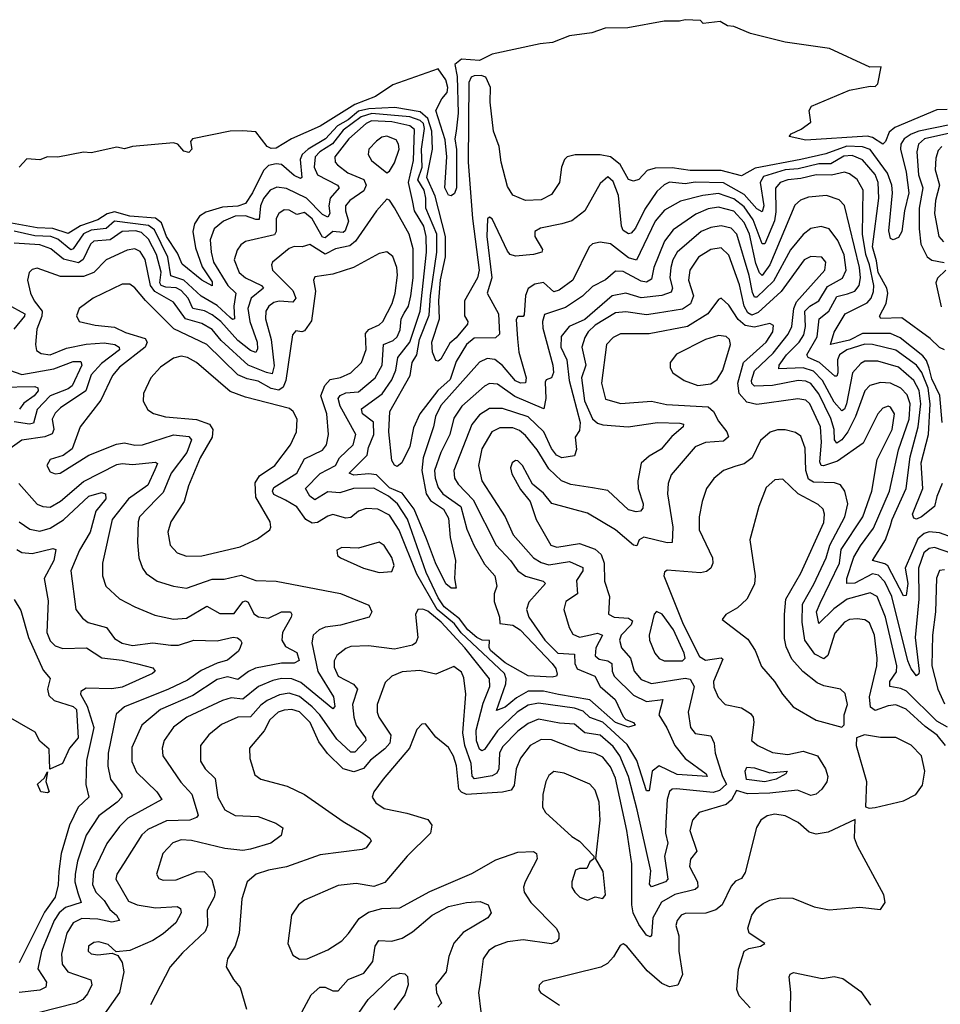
# Model space of a CAD drawing. Extents: x 1443846 to 1577407, y 839182 to 927291.
# Tile 470 of 535: x 1537767 to 1541348, y 921509 to 925339. Entities that reach past the tile are written whole.
import ezdxf

# ---------------------------------------------------------------- set-up
doc = ezdxf.new("R2010")
doc.units = 0

msp = doc.modelspace()

# ---------------------------------------------------------------- linework, layer by layer
at = {"layer": '0CON20XD'}
for points in [[(1541375, 924990), (1541335, 924987.5), (1541170.7, 924919.3), (1541148.7, 924901.3), (1541135, 924864.4), (1541125, 924854.7), (1541085, 924880.4), (1541065, 924886.1), (1540825, 924870.6), (1540760, 924885), (1540767.5, 924895), (1540807, 924913), (1540845, 924940), (1540837.5, 924985), (1540847, 925003), (1540995, 925064.2), (1541075, 925080.8), (1541095, 925079.2), (1541105, 925088.8), (1541117.5, 925155), (1541074.2, 925154.2), (1540916.7, 925226.7), (1540745, 925251.2), (1540610, 925285), (1540545, 925312.5), (1540520, 925315), (1540491.7, 925331.7), (1540425, 925323.3), (1540415, 925336.2), (1540355, 925338.8), (1540333, 925333), (1540273.6, 925333.6), (1540133.1, 925306.9), (1540044.8, 925305.2), (1539992, 925288), (1539905, 925276.5), (1539839.7, 925250.3), (1539791.2, 925245), (1539605, 925204), (1539555, 925179.5), (1539485, 925185.5), (1539460.1, 925165), (1539468.1, 925118.1), (1539472.2, 924975), (1539464.2, 924905), (1539459.8, 924875), (1539465.9, 924834.1), (1539465.8, 924685), (1539457.6, 924662.4), (1539445, 924653.3), (1539435, 924655.7), (1539420.9, 924685), (1539427.8, 924805), (1539421.9, 924871.9), (1539386.2, 924985), (1539408.8, 925031.2), (1539429.6, 925055), (1539432.6, 925075), (1539425, 925104.5), (1539395, 925147.3), (1539218.8, 925085), (1539150.5, 925039.5), (1539070.7, 925009.3), (1538935.8, 924925), (1538824.1, 924875.9), (1538765, 924838.8), (1538745, 924837.5), (1538730, 924845), (1538685, 924902.5), (1538634.1, 924905.9), (1538585, 924904.5), (1538438.6, 924875), (1538431.2, 924865), (1538436.5, 924835), (1538425, 924822.2), (1538405, 924827.2), (1538382.5, 924855), (1538365, 924860), (1538206, 924846), (1538175, 924837), (1538145, 924842.9), (1538045, 924821.2), (1538015, 924823.3), (1537915, 924803.5), (1537875, 924805.6), (1537845, 924793.1), (1537795, 924797.5), (1537765, 924765.6)], [(1541385, 924929.5), (1541265, 924905.1), (1541235, 924894), (1541207, 924875), (1541194.8, 924855), (1541193.2, 924835), (1541214.9, 924745), (1541225.1, 924665), (1541208.3, 924595), (1541198.5, 924515), (1541185, 924492), (1541165, 924482.5), (1541155, 924487.5), (1541147.3, 924517.3), (1541162.5, 924665), (1541160.2, 924695), (1541142.3, 924742.3), (1541075, 924834), (1541045, 924844.7), (1540985, 924846.3), (1540902.8, 924817.2), (1540805, 924795.5), (1540628.2, 924761.8), (1540575, 924731.3), (1540495, 924752.6), (1540375, 924751.6), (1540305, 924761.9), (1540239.4, 924760.6), (1540208.1, 924751.9), (1540175, 924717.1), (1540155, 924710), (1540135, 924716.9), (1540102.6, 924775), (1540065.6, 924805.6), (1540025, 924812.9), (1539927.3, 924812.7), (1539896, 924805), (1539885.7, 924795), (1539874.4, 924765), (1539866.4, 924705), (1539835, 924659.4), (1539795, 924638.5), (1539735, 924635.4), (1539685, 924656.8), (1539665, 924689.4), (1539640.2, 924785), (1539631.9, 924845), (1539609.3, 924905), (1539597.5, 925017.5), (1539597.7, 925075), (1539580.4, 925115), (1539562, 925122), (1539535, 925120.8), (1539523.3, 925115), (1539513.7, 925095), (1539511.8, 924785), (1539528, 924565), (1539554.6, 924365), (1539547.7, 924335), (1539497.2, 924245), (1539497.3, 924187.3), (1539509.5, 924165), (1539508.8, 924155), (1539465, 924101.4), (1539439.6, 924080.4), (1539405, 924017.8), (1539395, 924010.8), (1539385, 924013.3), (1539372.3, 924045), (1539370, 924085), (1539400, 924175), (1539396.6, 924245), (1539403.3, 924326.7), (1539423.8, 924416.2), (1539423.6, 924495), (1539382.5, 924652.5), (1539350.6, 924725), (1539372, 924835), (1539370.2, 924905), (1539354.4, 924954.4), (1539325, 924980.7), (1539226.7, 924996.7), (1539125, 924992.2), (1539085, 924982.3), (1539045, 924949.5), (1539003.5, 924926.5), (1538956.7, 924875), (1538889, 924835), (1538866.2, 924815), (1538857.9, 924795), (1538864, 924725), (1538859.1, 924720.9), (1538835, 924732.6), (1538785, 924774.9), (1538765, 924778), (1538735, 924771.3), (1538715, 924752.2), (1538672.2, 924665), (1538645, 924624.2), (1538615, 924613), (1538555, 924609.3), (1538490.2, 924589.8), (1538465.6, 924575), (1538447.2, 924545), (1538440.5, 924515), (1538450.9, 924450.9), (1538477.1, 924377.1), (1538515, 924318.5), (1538515, 924303.8), (1538475.3, 924325), (1538398.2, 924388.2), (1538380.1, 924430.1), (1538338.4, 924495), (1538318.5, 924548.5), (1538295, 924566.5), (1538195, 924574.6), (1538135, 924590.7), (1538106.8, 924583.2), (1538070.3, 924559.7), (1538003.3, 924536.7), (1537955, 924506.9), (1537895, 924526.5), (1537835, 924528.6), (1537735, 924547)], [(1541365, 924054.5), (1541345, 924063.1), (1541308.1, 924098.1), (1541198.7, 924178.7), (1541116.7, 924176.7), (1541111.2, 924185), (1541137.5, 924235), (1541143.8, 924275), (1541140.4, 924295), (1541106.1, 924355), (1541100.4, 924400.4), (1541084.5, 924455), (1541109.2, 924645), (1541106.9, 924705), (1541095, 924736.3), (1541045, 924793.3), (1541005, 924810.9), (1540972.5, 924807.5), (1540922.1, 924777.9), (1540875, 924777.8), (1540795, 924759.1), (1540745, 924754.1), (1540660.8, 924729.2), (1540647.7, 924705), (1540661.4, 924615), (1540655, 924591.9), (1540635, 924602.9), (1540585, 924659.2), (1540505, 924704.7), (1540395, 924706.4), (1540355, 924700.5), (1540295, 924706.5), (1540273.4, 924696.6), (1540245, 924670.7), (1540198.3, 924601.7), (1540162.7, 924527.3), (1540145, 924507.8), (1540135, 924505.3), (1540115, 924519.3), (1540107.9, 924535), (1540096.2, 924655), (1540075, 924708.9), (1540055, 924726.9), (1540025, 924702), (1539964.6, 924595), (1539915, 924556), (1539875.2, 924544.8), (1539792.4, 924527.6), (1539770.5, 924515), (1539770.8, 924495), (1539800, 924445), (1539798, 924435), (1539765, 924425.2), (1539695, 924418.9), (1539675, 924425.8), (1539665, 924438), (1539605, 924563.8), (1539595, 924571.2), (1539586, 924564), (1539584.1, 924495.9), (1539603, 924335), (1539585.7, 924275), (1539629.4, 924195), (1539633.2, 924115), (1539618.3, 924101.7), (1539535, 924099.6), (1539505, 924075.3), (1539465, 924009.7), (1539441.1, 923938.9), (1539393.1, 923896.9), (1539323.9, 923805), (1539298.8, 923751.2), (1539285, 923678.1), (1539253.5, 923615), (1539235, 923601.1), (1539225, 923605.6), (1539214.2, 923624.2), (1539202.3, 923735), (1539206.8, 923815), (1539286, 923955), (1539293.4, 924005), (1539311.1, 924035), (1539322, 924095), (1539360.2, 924189.8), (1539364.2, 924265.8), (1539389.7, 924435), (1539389.6, 924505), (1539346.5, 924605), (1539347, 924645), (1539340, 924675), (1539316, 924716), (1539332.3, 924765), (1539329.9, 924835), (1539341.2, 924915), (1539337.5, 924935), (1539325, 924947), (1539285, 924960.5), (1539136.8, 924973.2), (1539095, 924961.2), (1539025, 924909.3), (1538984.1, 924855.9), (1538934.5, 924825), (1538916.4, 924805), (1538912.3, 924765), (1538924.9, 924735), (1539002.7, 924695), (1539010, 924685), (1538974, 924645), (1538969.3, 924615), (1538972.8, 924585), (1538965, 924570.7), (1538945, 924581.2), (1538882.9, 924645), (1538805, 924682.4), (1538767.3, 924687.3), (1538741, 924675), (1538715, 924642.8), (1538703.6, 924615), (1538698.7, 924561.3), (1538685, 924561), (1538645, 924576.4), (1538605, 924574.8), (1538560, 924555), (1538523.2, 924525), (1538508.1, 924481.9), (1538511, 924435), (1538521.2, 924395), (1538576.6, 924305), (1538607.6, 924275), (1538599.9, 924225), (1538602.5, 924175), (1538595, 924172.5), (1538585, 924179.8), (1538535, 924227.4), (1538473.2, 924263.2), (1538405.3, 924325.3), (1538355, 924342), (1538342.4, 924415), (1538290.8, 924520.8), (1538268.3, 924538.3), (1538135, 924554.6), (1538103.6, 924526.4), (1538045, 924520.3), (1538015, 924505.8), (1537975, 924447.1), (1537965, 924443.3), (1537915, 924484.6), (1537887.5, 924495), (1537825, 924498.5), (1537745, 924515.9)], [(1541355, 923772.5), (1541346.5, 923876.5), (1541315, 923941.9), (1541305, 923983.3), (1541295, 924012.4), (1541280.8, 924030.8), (1541191.4, 924101.4), (1541155, 924118.2), (1541045, 924117.8), (1540995, 924092.1), (1540921.5, 924075), (1540935, 924122.9), (1540977.6, 924195), (1541063.2, 924236.8), (1541079.3, 924255), (1541088.1, 924281.9), (1541089.4, 924305), (1541073.3, 924385), (1541057.8, 924425), (1541045.7, 924505), (1541048.5, 924675), (1541025, 924716.6), (1540995, 924739.5), (1540975, 924745.2), (1540925, 924734.3), (1540865.4, 924735.4), (1540805, 924720.8), (1540755, 924716.1), (1540725, 924705.2), (1540706.9, 924683.1), (1540708.5, 924591.5), (1540703.3, 924556.7), (1540665, 924467.3), (1540655, 924467.5), (1540620.7, 924560.7), (1540585, 924610.6), (1540545, 924641.6), (1540485, 924662.9), (1540424.5, 924655.5), (1540337, 924633), (1540275, 924597.3), (1540239, 924555), (1540166.8, 924403.2), (1540135, 924412.7), (1540065, 924466.3), (1540025, 924472.9), (1539995, 924467.3), (1539982.5, 924455), (1539918, 924325), (1539865, 924286.5), (1539845, 924280.5), (1539805, 924316.1), (1539770.4, 924309.6), (1539745, 924292.7), (1539733.8, 924266.2), (1539729.3, 924190.7), (1539725, 924184.3), (1539705, 924184), (1539697.8, 924172.2), (1539702.8, 924097.2), (1539708.4, 924045), (1539737.4, 923945), (1539735, 923925.8), (1539715.3, 923924.7), (1539695, 923934.4), (1539645, 923993.3), (1539615, 924016.8), (1539585, 924020.2), (1539555, 924006.3), (1539405, 923837.6), (1539384.1, 923795), (1539376.7, 923755), (1539336, 923634), (1539330.7, 923585), (1539348.4, 923495), (1539365, 923469), (1539414.8, 923435), (1539435, 923399.2), (1539441.6, 923325), (1539462.1, 923235), (1539458, 923165), (1539465, 923127.5), (1539445, 923127.8), (1539424.4, 923144.4), (1539384.5, 923225.5), (1539349.3, 923319.3), (1539301.6, 923435), (1539255, 923496.9), (1539205, 923518.1), (1539155, 923567.9), (1539125, 923572.6), (1539066.6, 923566.6), (1539048.8, 923575), (1539118.9, 923645), (1539123.5, 923675), (1539144.4, 923725), (1539143.6, 923773.6), (1539100.7, 923805), (1539096.3, 923825), (1539177.2, 923882.8), (1539215, 923938.2), (1539230.6, 923975), (1539237.2, 924025), (1539284, 924085), (1539325, 924205.5), (1539349.3, 924435), (1539348, 924495), (1539338.7, 924535), (1539302.2, 924595), (1539294.5, 924635.5), (1539279.7, 924705), (1539299.3, 924790.7), (1539302.1, 924912.1), (1539285, 924925.4), (1539215, 924941.7), (1539135, 924944.9), (1539114.5, 924935), (1539046.5, 924875), (1538992.9, 924805), (1538994.1, 924785), (1539003.6, 924773.6), (1539043.4, 924743.4), (1539105, 924716.9), (1539114.5, 924695), (1539105, 924672.6), (1539050.9, 924635), (1539033.8, 924615), (1539033.6, 924595), (1539046, 924555), (1539032.8, 924517.2), (1539025, 924511), (1538985, 924514.9), (1538955, 924490.5), (1538945, 924493), (1538905, 924563.8), (1538875, 924589), (1538845, 924581.4), (1538815, 924597.3), (1538795, 924599.4), (1538775.4, 924585), (1538764.5, 924565.5), (1538764.4, 924515), (1538758, 924502), (1538645, 924476.2), (1538626.4, 924463.6), (1538612.5, 924442.5), (1538600.6, 924405), (1538620.8, 924355), (1538645, 924335.2), (1538708, 924305), (1538715.3, 924295), (1538667.1, 924255), (1538654.3, 924215), (1538661.4, 924165), (1538690.9, 924085), (1538691.2, 924058.8), (1538685, 924044.1), (1538665, 924051.3), (1538615, 924090.3), (1538549, 924165), (1538515, 924191.1), (1538485, 924206.2), (1538439.7, 924215), (1538422.7, 924255), (1538395, 924285.4), (1538375, 924295.9), (1538335, 924297.9), (1538317.2, 924305), (1538312.2, 924315), (1538316.7, 924356.7), (1538299.3, 924425), (1538267.5, 924485), (1538240.9, 924510.9), (1538216.8, 924516.8), (1538164.7, 924515.3), (1538118, 924482), (1538055, 924477.5), (1538042.2, 924465), (1538014, 924406), (1537995, 924393), (1537937, 924407), (1537888, 924448), (1537845, 924463.2), (1537745, 924469.5)], [(1539195, 924742.9), (1539205, 924749.2), (1539225, 924781.9), (1539243.4, 924835), (1539240.9, 924855), (1539231.2, 924871.2), (1539195, 924885.2), (1539175, 924881.3), (1539155, 924866.2), (1539125.5, 924835), (1539122.3, 924815), (1539135, 924790.5), (1539195, 924742.9)], [(1541385, 924897.7), (1541286.2, 924875), (1541263.4, 924855), (1541256.8, 924825), (1541263.1, 924735), (1541279.8, 924685), (1541265.4, 924605), (1541265.8, 924525), (1541272.2, 924465), (1541296.5, 924416.5), (1541315, 924403.5), (1541363.7, 924393.7)], [(1541354.6, 924845), (1541340.3, 924829.7), (1541330.5, 924799.5), (1541328.3, 924755), (1541344.8, 924695), (1541328.9, 924635), (1541325.2, 924585.2), (1541342.9, 924495), (1541361.2, 924475)], [(1541355, 923534.6), (1541335, 923484.5), (1541325, 923444.6), (1541275.4, 923405), (1541255, 923395.5), (1541245, 923400), (1541239.4, 923415), (1541279.6, 923515), (1541273.8, 923615), (1541302.4, 923725), (1541309.2, 923845), (1541300.5, 923905), (1541276.7, 923966.7), (1541256.1, 923995), (1541175, 924053.2), (1541085, 924075.7), (1541055, 924077), (1540984.7, 924055), (1540956.2, 924035), (1540948.8, 924015), (1540949.8, 923965), (1540945, 923952.2), (1540938.1, 923951.9), (1540878.5, 924005), (1540834.7, 924025), (1540828.3, 924035), (1540869.4, 924105), (1540876.7, 924175), (1540914.5, 924205), (1540945, 924262.6), (1540987.4, 924272.6), (1541015, 924283.2), (1541032.1, 924305), (1541037.8, 924335), (1541034.2, 924375), (1540975.9, 924615.9), (1540955, 924638.4), (1540905, 924654.7), (1540835, 924648.1), (1540803.7, 924636.3), (1540782.4, 924617.6), (1540684.6, 924385), (1540655, 924344.2), (1540645, 924353.8), (1540630.3, 924390.3), (1540605.8, 924505), (1540585, 924550), (1540545, 924593.4), (1540485, 924609.5), (1540445, 924603.5), (1540397.4, 924582.6), (1540308.8, 924521.2), (1540275, 924476.8), (1540233.3, 924375), (1540225, 924330), (1540205, 924318.3), (1540185, 924322), (1540115, 924359), (1540085, 924360.5), (1540045, 924326.3), (1539995, 924300.7), (1539956.2, 924263.8), (1539890.6, 924219.4), (1539808.4, 924191.6), (1539800.4, 924165), (1539801.6, 924138.4), (1539840.8, 923995), (1539843.6, 923966.4), (1539835, 923945.7), (1539815, 923937.5), (1539810.8, 923929.2), (1539814, 923865), (1539805.4, 923824.6), (1539692.4, 923872.4), (1539625, 923920.5), (1539595, 923923.7), (1539575, 923913.7), (1539487.2, 923835), (1539455, 923788.2), (1539440.3, 923725), (1539404.5, 923655), (1539380.2, 923585), (1539382.7, 923555), (1539395, 923518.5), (1539413.2, 923495), (1539482.2, 923445), (1539506.4, 923356.4), (1539533.7, 923295), (1539575, 923220.9), (1539614.5, 923175), (1539622.7, 923135), (1539612.7, 923105), (1539612.5, 923075), (1539632.8, 923015), (1539635, 922990), (1539685, 922983.8), (1539714, 922965), (1539838.5, 922835), (1539852.9, 922815), (1539857.7, 922792.3), (1539855.5, 922784.5), (1539838.6, 922781.4), (1539745, 922786.1), (1539655, 922837.1), (1539598.7, 922885), (1539593.1, 922896.9), (1539594.1, 922924.1), (1539565.4, 922924.6), (1539545, 922935.8), (1539510.7, 922965), (1539477.7, 923007.7), (1539418.3, 923055), (1539395, 923089.5), (1539347.9, 923187.9), (1539275, 923395.3), (1539236.5, 923455), (1539201.7, 923485), (1539145, 923516.7), (1539065, 923515.5), (1539011.7, 923498.3), (1538965, 923501.6), (1538915, 923470.5), (1538895.3, 923485), (1538878.6, 923515), (1538935, 923573.4), (1538995.2, 923605), (1539011.2, 923635), (1539064.4, 923685), (1539073.7, 923725), (1539013.5, 923835), (1539005.8, 923865), (1539013.6, 923876.4), (1539035, 923887.6), (1539085, 923891.6), (1539149.3, 923945), (1539177, 923995), (1539182.1, 924075), (1539219.5, 924090.5), (1539235.2, 924105), (1539247.4, 924132.6), (1539250.5, 924175), (1539262.9, 924197.1), (1539279.1, 924225), (1539288, 924265), (1539297.5, 924335), (1539297.3, 924447.3), (1539282, 924505), (1539225, 924606.9), (1539205, 924636.2), (1539195, 924641.2), (1539154.5, 924595), (1539072.9, 924477.1), (1539050.9, 924459.1), (1538995, 924447.7), (1538955, 924426.7), (1538895, 924463.8), (1538865, 924455.3), (1538835, 924456.5), (1538815, 924448.9), (1538750.4, 924395), (1538746.2, 924385), (1538750.3, 924365), (1538829.2, 924285), (1538841.1, 924255), (1538829.7, 924240.3), (1538776.2, 924243.8), (1538755, 924238.7), (1538736.2, 924223.9), (1538724.8, 924205.2), (1538722.6, 924175), (1538744.6, 924094.6), (1538757.2, 923992.8), (1538748.5, 923961.5), (1538726.2, 923966.2), (1538655.1, 923995.1), (1538550.7, 924090.7), (1538515, 924133.5), (1538475, 924156.6), (1538411.4, 924175), (1538365, 924239.6), (1538291.9, 924281.9), (1538275.5, 924305), (1538255, 924406), (1538235, 924436.9), (1538215, 924447.7), (1538185, 924441.7), (1538102.9, 924405), (1538054.7, 924355), (1538015, 924339.3), (1537925, 924339.3), (1537835, 924372.3), (1537815, 924366.4), (1537803.5, 924355), (1537796.9, 924325), (1537808.8, 924275), (1537823.1, 924245), (1537854.5, 924204.5), (1537853, 924185), (1537832.9, 924135), (1537828.2, 924075), (1537832.4, 924052.4), (1537850, 924040), (1537885, 924035.6), (1537949.3, 924060.7), (1538025, 924076.2), (1538095, 924082.4), (1538136.2, 924075), (1538153.2, 924065), (1538154.7, 924055), (1538085, 924001), (1538045, 923957.5), (1538024, 923895), (1537925, 923828.3), (1537905, 923808.7), (1537893.2, 923785), (1537898.9, 923745), (1537892.6, 923727.4), (1537865, 923716.4), (1537775, 923703.3), (1537729.5, 923670.5)], [(1541395, 923324.8), (1541345, 923343.2), (1541305, 923346.6), (1541285, 923339.8), (1541260.4, 923319.6), (1541212, 923205), (1541221.7, 923145), (1541215, 923099.4), (1541205, 923098.2), (1541143.7, 923213.7), (1541132.3, 923222.3), (1541084.6, 923235), (1541134.4, 923315), (1541155, 923370.8), (1541160.3, 923395), (1541215.2, 923515), (1541231.1, 923638.9), (1541262.5, 923755), (1541272.7, 923845), (1541266, 923896), (1541244.7, 923934.7), (1541185, 923986.6), (1541105, 924010.3), (1541055, 924010.2), (1541039, 924001), (1541006.3, 923965), (1540983.8, 923845), (1540975, 923823.1), (1540965, 923816.7), (1540935, 923850.6), (1540890.1, 923935), (1540855, 923972.1), (1540815, 923984), (1540720.5, 923980.5), (1540721.7, 923995), (1540750.3, 924035), (1540798.7, 924085), (1540816.7, 924113.3), (1540824.1, 924145), (1540820.7, 924205), (1540840.7, 924225), (1540875.3, 924244.7), (1540908.9, 924301.1), (1540967.3, 924332.7), (1540981.6, 924365), (1540973.7, 924423.7), (1540949.3, 924479.3), (1540915.5, 924525.5), (1540885, 924534.7), (1540845, 924526), (1540815, 924502.7), (1540765, 924443), (1540698.6, 924321.4), (1540635, 924259.3), (1540625, 924259.7), (1540617.3, 924277.3), (1540604.2, 924344.2), (1540556.5, 924505), (1540535, 924527.6), (1540495, 924536.8), (1540455, 924530.5), (1540417.5, 924515), (1540323.9, 924435), (1540307.4, 924405), (1540299.6, 924375), (1540296.2, 924335), (1540305.9, 924294.1), (1540300.5, 924279.5), (1540265, 924265.5), (1540185, 924256.7), (1540125, 924275.2), (1540071.8, 924265), (1539965, 924173), (1539904.7, 924145), (1539873.5, 924106.5), (1539872, 924065), (1539895.2, 924015), (1539904.5, 923935), (1539947.7, 923772.3), (1539945, 923741.2), (1539927.5, 923715), (1539932.9, 923667.1), (1539925, 923642), (1539875.8, 923634.2), (1539855, 923645.2), (1539835, 923670.3), (1539805.1, 923735.1), (1539745, 923794.1), (1539645, 923826.6), (1539595, 923825.7), (1539555, 923802.3), (1539525, 923763.6), (1539455.7, 923585), (1539458.6, 923555), (1539472.2, 923532.2), (1539530.8, 923470.8), (1539620.7, 923295), (1539676.6, 923235), (1539704.2, 923195), (1539735, 923173.7), (1539802.5, 923155), (1539812.5, 923145), (1539747.6, 923072.4), (1539738.4, 923045), (1539747.5, 923015), (1539810, 922925), (1539860.3, 922875), (1539925, 922871.2), (1539925.7, 922835), (1539935, 922813.5), (1540004.5, 922784.5), (1540025, 922744.3), (1540083.1, 922695), (1540115, 922627.7), (1540125, 922616.9), (1540154.2, 922605), (1540160.6, 922595), (1540135, 922586.8), (1540085, 922604.9), (1539985, 922692.6), (1539863.3, 922713.3), (1539805, 922727.2), (1539745, 922726.2), (1539699, 922701), (1539655, 922663.9), (1539621.3, 922651.3), (1539657.9, 922755), (1539659.7, 922775), (1539653.3, 922795), (1539483.7, 922953.7), (1539458.2, 922988.2), (1539391.4, 923045), (1539311.6, 923181.6), (1539242.6, 923352.6), (1539205, 923410.9), (1539160, 923435), (1539115, 923437.6), (1539085, 923427.6), (1539055, 923401.9), (1539035, 923400.2), (1538985, 923413.5), (1538965, 923408.1), (1538925, 923382.4), (1538905, 923380), (1538879.7, 923395), (1538845, 923444.2), (1538800.3, 923470.3), (1538755, 923491.8), (1538749.7, 923505), (1538755, 923518.8), (1538844.2, 923575), (1538875, 923630.3), (1538945, 923663.8), (1538960, 923685), (1538967.5, 923725), (1538962, 923805), (1538938.5, 923875), (1538954.3, 923915.7), (1538975, 923939), (1539015, 923947), (1539055, 923965.3), (1539096.7, 924005), (1539114.8, 924055.2), (1539112.5, 924117.6), (1539125, 924133.1), (1539165, 924151.6), (1539180, 924165), (1539216.3, 924235), (1539227.3, 924275), (1539236.3, 924345), (1539233.9, 924375), (1539217.7, 924417.7), (1539195, 924435.4), (1539165, 924429.3), (1539065, 924375.2), (1538985, 924348.9), (1538915, 924338.1), (1538910, 924325), (1538916.8, 924283.2), (1538902.3, 924167.7), (1538875, 924128.8), (1538864.4, 924124.4), (1538841.1, 924128.9), (1538827.4, 924112.6), (1538802.2, 923935), (1538791.3, 923908.7), (1538775, 923897.6), (1538745, 923904.2), (1538695, 923932.3), (1538651.3, 923941.3), (1538615, 923957.6), (1538495, 924075.2), (1538366.8, 924136.8), (1538256.4, 924246.4), (1538215, 924296.2), (1538195, 924310), (1538165, 924310), (1538051.9, 924255), (1537997.5, 924215), (1537987.3, 924187.3), (1537997.5, 924165), (1538060.3, 924150.3), (1538135, 924143.1), (1538177.9, 924122.1), (1538255, 924098.8), (1538263, 924085), (1538255.2, 924065), (1538155, 923986.7), (1538128.1, 923955), (1538081.7, 923858.3), (1538002.5, 923755), (1537971.1, 923668.9), (1537936.2, 923643.8), (1537885, 923627.9), (1537872.2, 923605), (1537885, 923580), (1537905, 923572.2), (1537924.4, 923574.4), (1538035.8, 923644.2), (1538142.9, 923687.1), (1538175, 923692.2), (1538215, 923683.5), (1538245, 923684.8), (1538365, 923723.4), (1538425, 923717.4), (1538435.2, 923705), (1538417.2, 923655), (1538355.9, 923575), (1538325, 923499.1), (1538299.7, 923475), (1538232.4, 923405), (1538226.9, 923385), (1538225.3, 923305.3), (1538230, 923245), (1538243.8, 923205), (1538258.9, 923185), (1538301.4, 923155), (1538365.3, 923135.3), (1538415, 923127.3), (1538515, 923162.6), (1538562.1, 923162.1), (1538628, 923178), (1538685, 923157.9), (1538765, 923154.5), (1539015, 923107.3), (1539125, 923060.8), (1539136.9, 923035), (1539126, 923015), (1539015, 922984.1), (1538955, 922975.3), (1538931.5, 922965), (1538908.5, 922945), (1538903.6, 922915), (1538926.5, 922803.5), (1538988, 922705), (1538992.7, 922667.3), (1538985, 922657.8), (1538860.5, 922760.5), (1538825, 922774.6), (1538785, 922775.5), (1538751.2, 922768.8), (1538695.6, 922744.4), (1538635, 922696.1), (1538589, 922701), (1538555, 922690.7), (1538416.4, 922625), (1538365, 922586.1), (1538328.5, 922535), (1538321.5, 922505), (1538323.8, 922475), (1538393.4, 922373.4), (1538435.9, 922325.9), (1538460.4, 922245), (1538454.4, 922235), (1538428.8, 922225), (1538338.2, 922221.8), (1538265, 922189.2), (1538242.3, 922167.7), (1538171.1, 922055), (1538144.7, 922015), (1538141.1, 921995), (1538190.5, 921910.5), (1538224.3, 921895), (1538295, 921883.6), (1538378.8, 921888.8), (1538391.6, 921881.6), (1538395.3, 921865), (1538373.8, 921825), (1538325, 921782.5), (1538285, 921756.5), (1538195, 921718.2), (1538142.5, 921712.5), (1538111.1, 921741.1), (1538075, 921751.1), (1538055, 921749.6), (1538034.6, 921735), (1538033.6, 921715), (1538045, 921704.6), (1538070.9, 921700.9), (1538127, 921707), (1538148, 921698), (1538165, 921671.2), (1538171.2, 921635), (1538155.2, 921554.8), (1538056, 921414)], [(1541037.6, 923292.4), (1541088.6, 923361.4), (1541150.3, 923505), (1541185.7, 923665), (1541226.5, 923785), (1541231.4, 923845), (1541219.5, 923879.5), (1541195, 923904.8), (1541155, 923925.2), (1541115, 923928), (1541074, 923916), (1541054.8, 923895), (1541018.2, 923795), (1540987.9, 923735), (1540965, 923704.8), (1540945, 923691.2), (1540936, 923705), (1540934.9, 923745), (1540922.8, 923787.2), (1540875, 923882.9), (1540845, 923923.2), (1540825, 923933.1), (1540795, 923935.1), (1540695, 923916.2), (1540625, 923913.3), (1540615, 923923.1), (1540613.2, 923935), (1540625, 923972.7), (1540698.4, 924041.6), (1540756.4, 924115), (1540769.9, 924145), (1540777.8, 924215), (1540788.7, 924241.3), (1540898.6, 924365), (1540902.7, 924395), (1540886.9, 924415), (1540845, 924418.1), (1540818.2, 924405), (1540729.1, 924280.9), (1540639.6, 924200.4), (1540615, 924189.3), (1540599.1, 924199.1), (1540585.1, 924225), (1540567.3, 924307.3), (1540525, 924422.7), (1540495, 924451.9), (1540455, 924444.7), (1540407.8, 924415), (1540373.6, 924365), (1540368.7, 924325), (1540387.6, 924265), (1540376.8, 924233.2), (1540345, 924212.1), (1540247.4, 924197.4), (1540205, 924190.6), (1540125, 924202.4), (1540085, 924198.2), (1540005, 924150.8), (1539978.8, 924125), (1539965, 924103.1), (1539954.1, 924065), (1539968.8, 923995), (1539952.8, 923945), (1539963.8, 923856.2), (1539995, 923785.8), (1540015, 923769.6), (1540035, 923762.8), (1540134.4, 923754.4), (1540247.8, 923772.2), (1540335, 923769.4), (1540348.6, 923765), (1540347.5, 923755), (1540303.1, 923716.9), (1540262, 923668), (1540215, 923640.8), (1540185, 923613.1), (1540171.4, 923545), (1540172.4, 923515), (1540192.2, 923455), (1540191.1, 923438.9), (1540182.4, 923427.6), (1540165, 923424.1), (1540135, 923432.6), (1540055, 923506.8), (1539995, 923517.5), (1539911.1, 923531.1), (1539875, 923545.3), (1539825, 923591.9), (1539779.8, 923665), (1539735, 923721.6), (1539711.1, 923741.1), (1539685, 923751.2), (1539635, 923751.4), (1539602.9, 923735), (1539565, 923669.4), (1539552.2, 923605), (1539564.7, 923545), (1539654.8, 923404.8), (1539686.1, 923335), (1539764.9, 923244.9), (1539795, 923226.8), (1539825, 923217.9), (1539905, 923231), (1539957.8, 923207.8), (1539957.8, 923195), (1539932.9, 923157.1), (1539936.7, 923105), (1539891.8, 923075), (1539882.9, 923045), (1539903.9, 922975), (1539918.8, 922948.8), (1539945, 922937.1), (1539976.2, 922943.8), (1540015, 922952.9), (1540034.1, 922945), (1540007.8, 922895), (1540004.8, 922864.8), (1540021, 922851), (1540055, 922844.5), (1540070.7, 922835), (1540071.7, 922805), (1540079.3, 922785), (1540155, 922711.6), (1540205, 922687.1), (1540268.5, 922695), (1540253.3, 922635), (1540284.3, 922584.3), (1540315.6, 922515), (1540355, 922464.5), (1540436.9, 922405), (1540441.2, 922395), (1540325, 922402.2), (1540255, 922436.9), (1540227.8, 922415), (1540215, 922338.8), (1540205, 922338.6), (1540167.5, 922457.5), (1540129.6, 922519.6), (1540035, 922606), (1539985, 922624.5), (1539958.6, 922648.6), (1539925, 922660.8), (1539785, 922680.3), (1539745, 922672.7), (1539701.7, 922645), (1539625, 922572), (1539575, 922500.3), (1539565, 922495.3), (1539555, 922501.3), (1539543.2, 922533.2), (1539542.6, 922575), (1539570.2, 922679.8), (1539595.5, 922745), (1539594.3, 922774.3), (1539498.9, 922895), (1539406.5, 922995), (1539355, 923037.5), (1539334.4, 923045.6), (1539315.8, 923044.2), (1539307.1, 923025), (1539316.1, 922935), (1539307.3, 922915), (1539295, 922906), (1539225, 922889.8), (1539123.3, 922903.3), (1539055, 922900), (1539035, 922892.9), (1539000.3, 922865), (1538990.7, 922845), (1538990.3, 922820.3), (1539005.9, 922785), (1539065, 922754.2), (1539081.4, 922735), (1539061.3, 922675), (1539066.8, 922625), (1539075.2, 922595), (1539111.4, 922545), (1539112.6, 922535), (1539070.4, 922489.6), (1539055, 922489.7), (1539000.2, 922540.2), (1538934.6, 922634.6), (1538905, 922665.8), (1538855, 922706.4), (1538815, 922718.8), (1538777.5, 922712.5), (1538728.9, 922691.1), (1538705, 922672.7), (1538665, 922626.4), (1538614.8, 922625.2), (1538552.3, 922597.7), (1538502.8, 922557.2), (1538470, 922515), (1538470, 922455), (1538487.9, 922425), (1538527.7, 922387.7), (1538537.6, 922315), (1538565, 922264.6), (1538605, 922243.4), (1538695, 922239.2), (1538762.8, 922212.8), (1538790, 922195), (1538784, 922165), (1538743.8, 922135), (1538665, 922111.6), (1538635, 922107.1), (1538564.3, 922114.3), (1538435, 922145.7), (1538395, 922147.9), (1538362.7, 922137.3), (1538323.2, 922095), (1538299.4, 922015), (1538308.1, 921998.1), (1538325, 921991.1), (1538375, 921992.5), (1538455, 922023.4), (1538484.7, 922024.7), (1538513.8, 921993.8), (1538526.7, 921945), (1538523.3, 921925), (1538495.9, 921875), (1538496.9, 921815), (1538488.5, 921791.5), (1538400.6, 921709.4), (1538352.5, 921655), (1538275, 921506.2)], [(1541369.5, 924365), (1541337.2, 924332.8), (1541330.9, 924315), (1541351.7, 924221.7)], [(1537720.4, 924230.4), (1537786.6, 924195), (1537785.2, 924185), (1537743.8, 924135)], [(1541376.6, 922586.6), (1541335, 922610.6), (1541216.9, 922726.9), (1541195, 922737.4), (1541151.5, 922745), (1541151.6, 922765), (1541177.7, 922802.3), (1541179.1, 922825), (1541134.6, 923015), (1541103.1, 923095), (1541075, 923108.7), (1540985.9, 923085), (1540933.4, 923046.6), (1540875, 922989.4), (1540866.2, 923035), (1540881.1, 923068.9), (1540955.6, 923224.4), (1540962.7, 923277.3), (1541046.7, 923405), (1541081.3, 923505), (1541102.3, 923627.7), (1541161, 923745), (1541170.5, 923805), (1541155, 923832.1), (1541145, 923835.3), (1541125, 923828.2), (1541104.7, 923805), (1541048.3, 923691.7), (1540948.5, 923621.5), (1540893.7, 923603.7), (1540884.7, 923605), (1540879.2, 923619.2), (1540886.4, 923695), (1540882.3, 923755), (1540841.2, 923845), (1540825, 923858.1), (1540794.3, 923864.3), (1540682.2, 923847.8), (1540635, 923841.7), (1540595, 923850.8), (1540566.2, 923885), (1540560.7, 923925), (1540581.9, 924005), (1540670.6, 924085), (1540697, 924125), (1540698.6, 924148.6), (1540685, 924157.3), (1540625, 924142.2), (1540589.1, 924149.1), (1540561.9, 924171.9), (1540525, 924228.7), (1540495, 924255.8), (1540485, 924250.8), (1540443.4, 924195), (1540365, 924144.8), (1540215, 924116.3), (1540103.6, 924116.4), (1540075, 924102), (1540049.4, 924075), (1540029.6, 923925), (1540045, 923862.9), (1540105.3, 923845.3), (1540225, 923854.8), (1540282.3, 923842.3), (1540445, 923832.2), (1540466.1, 923815), (1540485, 923777.7), (1540517.8, 923735), (1540523.8, 923716.2), (1540505, 923699.5), (1540435, 923693.6), (1540395, 923676.8), (1540301.3, 923568.7), (1540289.3, 923535), (1540286.5, 923495), (1540308.1, 923365), (1540305, 923304.5), (1540285, 923303.3), (1540195, 923326.3), (1540176.9, 923315), (1540167.7, 923292.3), (1540155, 923294.6), (1540085, 923354.7), (1539975, 923418.9), (1539837.4, 923457.4), (1539805, 923496.7), (1539762, 923532), (1539722.9, 923605), (1539705, 923622.5), (1539695, 923624), (1539682, 923615), (1539676, 923595), (1539681.7, 923571.7), (1539715, 923511.2), (1539752.2, 923465), (1539775.5, 923395), (1539833.2, 923295), (1539856.9, 923286.9), (1539945, 923300.6), (1540005, 923279.1), (1540029, 923259), (1540040, 923225), (1540042, 923155), (1540061.6, 923095), (1540056.9, 923026.9), (1540080, 923015), (1540135, 923010.5), (1540150.3, 923000.3), (1540145.2, 922985), (1540106.9, 922945), (1540100.7, 922925), (1540108.4, 922895), (1540142.3, 922855), (1540157, 922805), (1540185, 922772.4), (1540225, 922756), (1540355, 922777.2), (1540375, 922773.7), (1540390.9, 922745), (1540366.6, 922645), (1540376.7, 922585), (1540395, 922562), (1540455, 922552.4), (1540468.4, 922525), (1540471.7, 922485), (1540500.7, 922395), (1540516.9, 922365), (1540489.4, 922340.6), (1540465, 922332.2), (1540322.5, 922347.5), (1540305, 922345.3), (1540295, 922336.7), (1540285.7, 922305), (1540280, 922215), (1540279.6, 922175), (1540287.8, 922135), (1540275.5, 922085), (1540288.7, 921995), (1540279.4, 921985), (1540225, 921965.6), (1540216.4, 921976.4), (1540222.2, 922027.8), (1540169.1, 922265), (1540135.3, 922395.3), (1540101.5, 922475), (1540075, 922511), (1540025, 922556.2), (1539965, 922564.8), (1539925, 922598), (1539867.2, 922602.8), (1539785, 922617.7), (1539745, 922600.9), (1539705, 922571.5), (1539645, 922509.7), (1539632.7, 922485), (1539630.6, 922425), (1539622.7, 922407.3), (1539605, 922397.8), (1539535.5, 922385.5), (1539526.6, 922396.6), (1539522.5, 922445), (1539498, 922515), (1539490.1, 922565), (1539502.9, 922715), (1539495, 922778.8), (1539485, 922800.5), (1539455, 922822.5), (1539385, 922792.5), (1539323.1, 922806.9), (1539255, 922801.9), (1539215, 922785.4), (1539189.1, 922760.9), (1539157.5, 922675), (1539156.8, 922645), (1539163.2, 922625), (1539210.7, 922555), (1539206.6, 922525), (1539187.3, 922502.7), (1539131.1, 922458.9), (1539103.9, 922426.1), (1539067, 922413), (1539024.5, 922424.5), (1538963.8, 922483.8), (1538929.9, 922529.9), (1538897.2, 922605), (1538855, 922646.2), (1538825, 922655.9), (1538795, 922653), (1538772.5, 922645), (1538740.3, 922615), (1538717.7, 922572.3), (1538660.6, 922505), (1538661.9, 922465), (1538681.7, 922401.7), (1538704.5, 922384.5), (1538807.4, 922357.4), (1538874.7, 922324.7), (1539025, 922219.2), (1539101.4, 922175), (1539129.2, 922155), (1539134, 922145), (1539115, 922117.5), (1539099.3, 922110.7), (1538935, 922090), (1538805, 922043.3), (1538735, 922030), (1538686.9, 922015), (1538651.2, 921985), (1538630.6, 921919.4), (1538620.3, 921785), (1538605, 921734.3), (1538574.5, 921685), (1538570, 921655), (1538598.1, 921605), (1538624.3, 921574.3), (1538649.4, 921489.4)], [(1540405, 923916.3), (1540455, 923922), (1540480.6, 923939.4), (1540502.5, 923975), (1540531.8, 924075), (1540528.5, 924095), (1540515, 924106.8), (1540485, 924110), (1540435, 924095.3), (1540322.3, 924037.7), (1540297.1, 924005), (1540296.9, 923985), (1540307.5, 923965), (1540351.4, 923935), (1540405, 923916.3)], [(1537727.3, 923975), (1537775, 923959.2), (1537899.1, 923980.9), (1537975, 924009), (1538005, 924009.6), (1538008, 923995), (1537970.4, 923915), (1537955, 923903.2), (1537885.6, 923875), (1537835, 923822.6), (1537821, 923769), (1537805, 923765.4), (1537745, 923774.8)], [(1538415, 923251.4), (1538475, 923253.7), (1538625, 923288.2), (1538691.3, 923318.7), (1538739.2, 923355), (1538744.3, 923365), (1538740.6, 923385), (1538685, 923481.5), (1538682.6, 923537.4), (1538699.3, 923565), (1538759.3, 923605), (1538820, 923685), (1538844, 923735), (1538846.4, 923785), (1538830.9, 923815), (1538816.2, 923826.2), (1538645, 923870), (1538585, 923892.3), (1538455, 924005.9), (1538419.2, 924025), (1538395, 924030), (1538365, 924021.5), (1538315, 923987.5), (1538276.2, 923945), (1538248.8, 923885), (1538246.9, 923855), (1538265, 923820.8), (1538287.3, 923807.3), (1538333.5, 923793.5), (1538455, 923783.4), (1538504.8, 923764.8), (1538518.5, 923745), (1538515.9, 923715), (1538469.2, 923635), (1538423.8, 923525), (1538406.6, 923465), (1538354.8, 923385.2), (1538343.2, 923345), (1538351.8, 923295), (1538378.9, 923265), (1538415, 923251.4)], [(1537685, 923909.2), (1537825, 923911.3), (1537837.1, 923907.1), (1537839.1, 923895), (1537822.7, 923875), (1537782.6, 923847.4), (1537765.8, 923824.2)], [(1541368.4, 922515), (1541336, 922555), (1541288.8, 922588.8), (1541215, 922656.5), (1541175, 922673), (1541145, 922669.6), (1541095, 922651.6), (1541077.1, 922665), (1541072.7, 922705), (1541101, 922825), (1541102.6, 922855), (1541092.4, 922945), (1541072.3, 922992.3), (1541055, 923004), (1541025, 923008.6), (1540995, 923005.3), (1540975, 922994.7), (1540938.1, 922951.9), (1540910.2, 922865), (1540895, 922852.2), (1540860.3, 922870.3), (1540820.7, 922925), (1540810.4, 922995), (1540812.3, 923065), (1540856.7, 923143.2), (1540904.2, 923245), (1540917.9, 923295), (1540977, 923405), (1540988.3, 923455), (1540976.4, 923505), (1540959.6, 923529.6), (1540936.7, 923536.7), (1540855, 923539.4), (1540835, 923551), (1540824.8, 923585.2), (1540822, 923672), (1540805, 923718.9), (1540785, 923733.1), (1540745, 923743.8), (1540715, 923743.1), (1540685.9, 923734.1), (1540648.4, 923701.6), (1540616.1, 923633.9), (1540585, 923611.3), (1540552.2, 923602.2), (1540505.3, 923584.7), (1540466.5, 923553.5), (1540438.2, 923515), (1540421.8, 923465), (1540409.7, 923405), (1540410.6, 923355), (1540462.3, 923245), (1540463.8, 923225), (1540455.6, 923205), (1540438.2, 923191.8), (1540415, 923187.3), (1540285, 923196.9), (1540275, 923189.2), (1540273.2, 923175), (1540347.8, 922987.8), (1540411.6, 922861.6), (1540435, 922847.5), (1540495.8, 922855.8), (1540501.7, 922851.7), (1540465.5, 922765), (1540467.1, 922742.9), (1540483.8, 922703.8), (1540511.2, 922675), (1540575, 922662.5), (1540610.3, 922640.3), (1540620.5, 922625), (1540623.2, 922606.8), (1540613.3, 922535), (1540638.6, 922515), (1540695, 922487.8), (1540755, 922479.8), (1540815, 922493.5), (1540870.5, 922475), (1540902, 922425), (1540910.9, 922395), (1540906.3, 922373.6), (1540887.5, 922345), (1540865, 922326.2), (1540845, 922321.3), (1540792.1, 922342.1), (1540685, 922329.9), (1540597.8, 922327.8), (1540555, 922340), (1540536.2, 922303.8), (1540515, 922286), (1540410, 922255), (1540384.6, 922225), (1540373.3, 922185), (1540400.4, 922105), (1540376.9, 922073.1), (1540372.2, 922045), (1540404.1, 921985), (1540404.6, 921965), (1540394.2, 921955), (1540315, 921935.5), (1540264.1, 921905.9), (1540230.2, 921845), (1540224.4, 921775.6), (1540218.8, 921771.2), (1540205, 921777.3), (1540175, 921818.8), (1540153.9, 921865), (1540147.9, 921895), (1540147.6, 922055), (1540128.6, 922185), (1540085, 922387.9), (1540065, 922431.8), (1540035, 922469.5), (1540005, 922483.9), (1539945, 922494.4), (1539835, 922537.6), (1539795, 922538.5), (1539752.7, 922515), (1539715, 922466.5), (1539698.3, 922425), (1539690.8, 922359.2), (1539678.4, 922341.6), (1539645, 922333.5), (1539505, 922324.2), (1539485, 922333.7), (1539475, 922346.2), (1539466.4, 922436.4), (1539454.5, 922474.5), (1539435, 922507.5), (1539385, 922547.9), (1539345, 922600), (1539331.3, 922598.7), (1539312.1, 922577.9)], [(1537763.1, 923535), (1537835, 923454.6), (1537856.2, 923445), (1537885, 923442.5), (1537925, 923466.1), (1538015, 923541.9), (1538145, 923609), (1538165, 923612.8), (1538205, 923608.2), (1538295, 923618.2), (1538302.3, 923612.3), (1538292.2, 923587.8), (1538265, 923528.2), (1538190.5, 923475), (1538126.8, 923395), (1538089.3, 923225), (1538089.2, 923175), (1538101.5, 923135), (1538155, 923086.4), (1538215, 923055.4), (1538292.7, 923022.7), (1538365, 923006.6), (1538415, 923010.3), (1538495, 923056.8), (1538545, 923028.4), (1538600.5, 923029.5), (1538635, 923074.6), (1538645, 923078.1), (1538655, 923072.5), (1538678.1, 923028.1), (1538695.7, 923015.7), (1538735, 923011.1), (1538785, 923035.2), (1538820, 923035), (1538825.6, 923025.6), (1538822.9, 923015), (1538789.2, 922955), (1538786.5, 922925), (1538801, 922901), (1538845, 922876.6), (1538853.6, 922846.4), (1538834.2, 922835.8), (1538785.2, 922835.2), (1538683.8, 922816.2), (1538656.5, 922803.5), (1538615, 922771.9), (1538575, 922782.5), (1538535, 922772.3), (1538440.1, 922709.9), (1538314.1, 922655), (1538242, 922595), (1538202.9, 922507.1), (1538202.7, 922452.7), (1538221.4, 922411.4), (1538299.7, 922335), (1538319.6, 922305), (1538187.6, 922232.4), (1538155, 922200.7), (1538105, 922134.5), (1538054.4, 922025), (1538049.5, 921975), (1538063.1, 921945), (1538095, 921912.2), (1538117.5, 921877.5), (1538143.1, 921855), (1538154.3, 921835), (1538125, 921828), (1538070.3, 921840.3), (1538008, 921842), (1537975.3, 921825), (1537950.2, 921785), (1537928.9, 921705), (1537932.5, 921665), (1537954.5, 921634.5), (1538043.4, 921603.4), (1538046.7, 921585), (1538030.8, 921549.2), (1538012.1, 921527.9), (1537986.6, 921513.4), (1537838.8, 921475)], [(1540965, 922586.7), (1540973.8, 922596.2), (1540974.3, 922635), (1540987.5, 922675), (1540977.8, 922717.8), (1540960, 922735), (1540895, 922747.9), (1540869.5, 922759.5), (1540812.8, 922802.8), (1540770.8, 922850.8), (1540749, 922899), (1540742.1, 922932.1), (1540741.5, 923025), (1540747.8, 923085), (1540805, 923185.6), (1540895, 923383.3), (1540897.8, 923415), (1540892.7, 923435), (1540872.9, 923452.9), (1540795.3, 923495), (1540735, 923551.8), (1540705, 923548.9), (1540670.8, 923519.2), (1540642.4, 923445), (1540607.1, 923315), (1540628.2, 923175), (1540625, 923143.3), (1540595.7, 923085), (1540558.9, 923051.1), (1540513.3, 923025), (1540500, 923005), (1540599.5, 922929.5), (1540627.8, 922885), (1540652.2, 922822.2), (1540703.1, 922765), (1540734.4, 922715), (1540775.4, 922665.4), (1540865, 922614.5), (1540965, 922586.7)], [(1537765, 923385.4), (1537806.3, 923356.3), (1537845, 923348.7), (1537885, 923360.5), (1537936.5, 923393.5), (1538035, 923484.7), (1538085, 923500), (1538100, 923495), (1538101.5, 923475), (1538063.1, 923426.9), (1538041.1, 923345), (1537999.3, 923275), (1537965.3, 923195), (1537984.8, 923044.8), (1538011.1, 923011.1), (1538033.5, 922993.5), (1538104, 922974), (1538135, 922931.4), (1538165, 922912.9), (1538205, 922904.3), (1538285, 922914.3), (1538355, 922905.7), (1538385, 922905.7), (1538444.7, 922924.7), (1538535, 922922.8), (1538596.9, 922936.9), (1538614.5, 922934.5), (1538626.2, 922925), (1538630.8, 922915), (1538625, 922896.7), (1538617.6, 922882.4), (1538575, 922847.3), (1538535, 922836.3), (1538472.3, 922807.7), (1538420, 922770), (1538346, 922734), (1538174.5, 922665.5), (1538142.6, 922637.4), (1538111, 922485), (1538109.5, 922435), (1538120.5, 922385), (1538163.9, 922325), (1538163.9, 922315), (1538145.9, 922295), (1538075, 922241.8), (1538025, 922166.4), (1537990.9, 922065), (1537982.2, 922015), (1537980.7, 921985), (1537992.7, 921942.7), (1538005.8, 921904.2), (1537945.1, 921884.9), (1537919.7, 921865), (1537901.3, 921835), (1537851.8, 921715), (1537837.1, 921647.1), (1537870.9, 921595), (1537868.8, 921575), (1537845, 921563.8), (1537765, 921555.2)], [(1537755, 923277.6), (1537775, 923266.8), (1537815, 923261.9), (1537895, 923281.2), (1537907.5, 923277.5), (1537899.1, 923235), (1537862.3, 923165), (1537877.6, 923077.6), (1537872.4, 922955), (1537885, 922922.9), (1537905, 922903.1), (1537935, 922892.3), (1538025.9, 922895.9), (1538085.8, 922855.8), (1538165, 922847.1), (1538225, 922833), (1538285, 922817.1), (1538293.3, 922805), (1538283.3, 922795), (1538165, 922742.9), (1538124.7, 922735.3), (1538025, 922738.2), (1538004.5, 922725), (1538003.8, 922715), (1538028.8, 922668.8), (1538055.1, 922585), (1538026.7, 922456.7), (1538024.3, 922364.3), (1538035.3, 922315), (1537994.6, 922275.4), (1537960, 922205), (1537927.4, 922095), (1537919.3, 922025), (1537916.1, 921973.9), (1537904.2, 921925), (1537863.1, 921866.9), (1537765, 921670.5)], [(1539165, 923187.9), (1539215, 923192.9), (1539223.5, 923215), (1539215, 923247.1), (1539185, 923293.6), (1539165, 923306.2), (1539085, 923283.1), (1539020, 923285), (1539000, 923275), (1539003.3, 923255), (1539015, 923245.6), (1539103.8, 923205), (1539165, 923187.9)], [(1541392.7, 923262.7), (1541325, 923286.2), (1541305, 923282.1), (1541284.5, 923265), (1541263.8, 923205), (1541264.6, 923085), (1541250.8, 922935), (1541266.1, 922805), (1541265, 922793.8), (1541255, 922786.5), (1541235, 922813.2), (1541221.4, 922845), (1541159, 923095), (1541132, 923152), (1541107.4, 923177.4), (1541085, 923183.7), (1541015, 923147.3), (1540984.7, 923145), (1540984.8, 923165), (1541011.9, 923248.1), (1541037.6, 923292.4)], [(1541365, 923199.1), (1541345, 923196.2), (1541333.8, 923166.2), (1541329, 923035), (1541317.6, 922945), (1541315.2, 922825), (1541338, 922735), (1541365, 922677.6)], [(1537745, 923084), (1537770.9, 923040.9), (1537801.4, 922935), (1537858.2, 922808.2), (1537885.5, 922775.5), (1537874.4, 922735), (1537880.2, 922710.2), (1537900.7, 922690.7), (1537975, 922667.4), (1537987.6, 922655), (1537994.2, 922545), (1537960, 922505), (1537933.3, 922445), (1537883.9, 922423.9), (1537881.1, 922501.1), (1537845, 922532), (1537827.3, 922567.3), (1537705, 922636.9)], [(1540345, 922844.7), (1540355.4, 922855), (1540352, 922875), (1540309.7, 922965), (1540266.6, 923026.6), (1540243.9, 923036.1), (1540235, 923026.2), (1540216, 922945), (1540216.8, 922925), (1540237.1, 922875), (1540254.2, 922854.2), (1540273.8, 922845), (1540345, 922844.7)], [(1539312.1, 922577.9), (1539283.4, 922505), (1539180.8, 922385), (1539144.4, 922335), (1539138.1, 922315), (1539151.9, 922291.9), (1539185, 922270), (1539272.8, 922252.8), (1539355, 922227.5), (1539370, 922205), (1539364.6, 922175), (1539274.6, 922085), (1539187, 921983), (1539145, 921967.5), (1539075, 921978.5), (1539005, 921971.1), (1538875, 921914.3), (1538850.8, 921895), (1538824.5, 921855.5), (1538810, 921745), (1538829.5, 921699.5), (1538855, 921683.8), (1538885, 921685.7), (1538965, 921720.5), (1539020, 921755), (1539045.3, 921784.7), (1539087.4, 921842.6), (1539123.1, 921866.9), (1539175, 921881.5), (1539245, 921883.5), (1539362.8, 921947.2), (1539525, 922017.1), (1539619.2, 922070.8), (1539705, 922100.2), (1539765, 922102.5), (1539777.1, 922095), (1539780, 922075), (1539733.1, 921985), (1539727.1, 921965), (1539729.6, 921945), (1539755, 921904.6), (1539853.8, 921805), (1539863.8, 921785), (1539863.6, 921765), (1539856.8, 921753.2), (1539835.7, 921744.3), (1539725, 921759.5), (1539665, 921752), (1539617.1, 921735), (1539592.4, 921717.6), (1539569.1, 921685), (1539557.6, 921592.4), (1539551.1, 921555), (1539560.8, 921479.2)], [(1541071.2, 922271.2), (1541095, 922274.2), (1541205, 922300.8), (1541253.3, 922325), (1541279.5, 922360.5), (1541288.6, 922415), (1541275.5, 922475), (1541235, 922516.2), (1541175, 922546.4), (1541115, 922546.2), (1541053.6, 922556.4), (1541022.5, 922545), (1541021.4, 922515), (1541060.5, 922375), (1541057.5, 922277.5), (1541071.2, 922271.2)], [(1540665, 922374.6), (1540593.6, 922383.6), (1540589.3, 922415), (1540595, 922431.2), (1540625, 922428.8), (1540685, 922409), (1540752, 922415), (1540747.5, 922405), (1540709.2, 922385), (1540665, 922374.6)], [(1537875, 922331.4), (1537849.4, 922335), (1537835.4, 922365), (1537862.1, 922387.9), (1537875, 922412.5), (1537868.2, 922375), (1537881.2, 922335), (1537875, 922331.4)], [(1539975, 921914.4), (1540005, 921926.7), (1540035, 921920), (1540045.5, 921934.5), (1540036.9, 922025), (1540007.5, 922075), (1540024.6, 922225), (1540020.6, 922295), (1540005, 922341.4), (1539985, 922364.5), (1539885, 922408.2), (1539845, 922414.4), (1539825, 922398.6), (1539813.8, 922375), (1539801.8, 922325), (1539800.6, 922275), (1539812, 922255), (1539915, 922161.4), (1539945, 922143.8), (1540000, 922085), (1540000, 922075), (1539985, 922062.5), (1539973.3, 922036.7), (1539945, 922037.5), (1539929.5, 922030.5), (1539914.4, 921985), (1539914.3, 921965), (1539925.7, 921945), (1539945.8, 921925), (1539975, 921914.4)], [(1540608.9, 921495), (1540565, 921541.9), (1540556.3, 921566.4), (1540562.6, 921645), (1540584.8, 921715), (1540603.7, 921726.3), (1540649.2, 921735), (1540665.7, 921745), (1540604.1, 921785), (1540599.4, 921805), (1540614.7, 921855.3), (1540635, 921882.9), (1540659.1, 921900.9), (1540685, 921914.4), (1540725, 921923.3), (1540775, 921921.1), (1540857.7, 921887.7), (1540916.1, 921876.1), (1541035, 921886), (1541115, 921877.5), (1541133.3, 921905), (1541128.8, 921935), (1541026.4, 922123.6), (1541013.8, 922155), (1541017.5, 922227.5), (1540912.3, 922177.7), (1540865, 922170), (1540838.1, 922178.1), (1540795, 922215.5), (1540745, 922242.1), (1540705, 922248.7), (1540675, 922241.8), (1540650.4, 922225), (1540633.7, 922196.3), (1540588.8, 922021.2), (1540575, 921997.5), (1540551.7, 921988.3), (1540535, 921968.8), (1540499.4, 921895), (1540475, 921876.5), (1540436.6, 921863.4), (1540355, 921862.5), (1540340, 921855), (1540323.8, 921835), (1540319.6, 921815), (1540330.3, 921775), (1540331.1, 921715), (1540345.3, 921625), (1540327, 921583), (1540295, 921577.1), (1540265, 921590), (1540208.3, 921638.3), (1540129.2, 921735), (1540115, 921743.8), (1540102.7, 921737.3), (1540077.2, 921692.8), (1540053.1, 921666.9), (1540027, 921653), (1539802.3, 921597.7), (1539787, 921583), (1539786.7, 921565), (1539793.3, 921555), (1539866.7, 921505)], [(1538855, 921460.8), (1538901.2, 921545), (1538934.5, 921575), (1538955, 921576), (1538985, 921560.9), (1539005, 921560.5), (1539045, 921605.3), (1539105, 921630), (1539140, 921675), (1539149.7, 921735), (1539163.3, 921756.7), (1539215, 921754.8), (1539255, 921766.6), (1539295, 921790.2), (1539371.6, 921855), (1539435, 921889.6), (1539505, 921905.2), (1539558.3, 921908.3), (1539588.8, 921895), (1539601.2, 921865), (1539587.5, 921845), (1539491.9, 921788.1), (1539455, 921747.1), (1539436.2, 921695), (1539426, 921635), (1539386.2, 921585), (1539388.2, 921555), (1539407.3, 921512.7), (1539392.9, 921497.1)], [(1539075, 921459.7), (1539122.4, 921527.6), (1539215, 921616.2), (1539245, 921630), (1539265, 921626.7), (1539275, 921616.7), (1539277.3, 921585), (1539265, 921546), (1539222.6, 921487.4)], [(1540764.1, 921425), (1540767.2, 921555), (1540760, 921615), (1540764.6, 921625.4), (1540777.5, 921632.5), (1540889.1, 921609.1), (1540935, 921616.7), (1540969.3, 921609.3), (1541039.1, 921559.1), (1541076, 921505)]]:
    msp.add_lwpolyline(points, dxfattribs=at)

doc.saveas('drawing.dxf')
